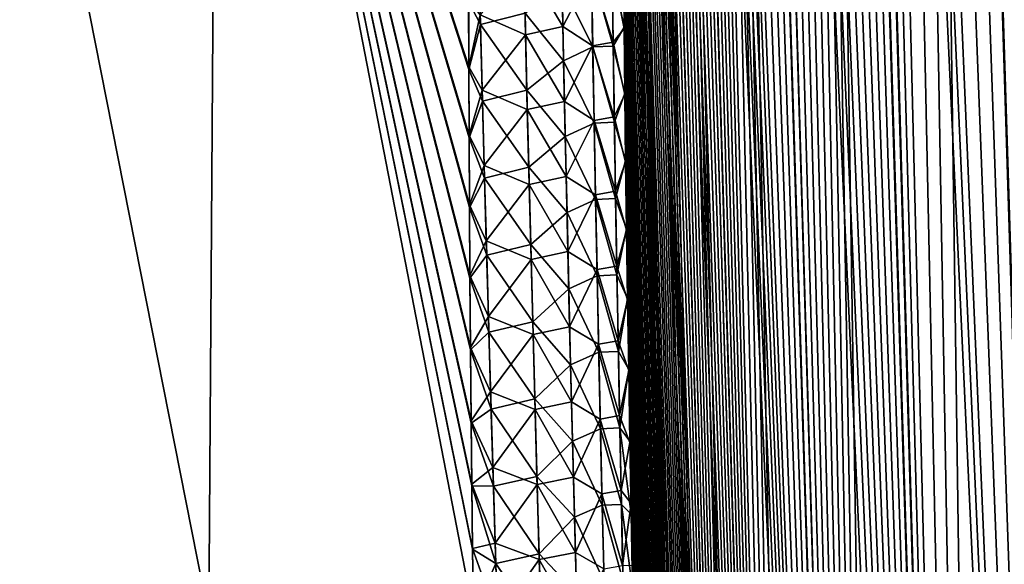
# Model space of a CAD drawing. Header units: metres. Extents: x -109 to 109, y -505 to 40.
# Tile 272 of 331: x 88 to 93.09, y -86.46 to -83.64. Entities that reach past the tile are written whole.
import ezdxf

# ---------------------------------------------------------------- set-up
doc = ezdxf.new("R2010")
doc.units = ezdxf.units.M
doc.layers.add('solid_K244224000C74', color=7, linetype='CONTINUOUS')

msp = doc.modelspace()

# ---------------------------------------------------------------- linework, layer by layer
at = {"layer": 'solid_K244224000C74'}
for points in [[(93.687553, -102.819359, -10.722473), (92.727654, -68.240898, -9.957873), (92.850319, -68.195557, -9.731326)], [(94.380264, -102.819321, 9.522743), (92.856941, -68.193947, 9.719368), (92.734947, -68.23732, 9.944122)], [(93.687553, -102.819359, -10.722473), (92.850319, -68.195557, -9.731326), (92.975037, -68.180695, -9.510736)], [(94.380264, -102.819321, 9.522743), (92.981041, -68.180748, 9.500344), (92.856941, -68.193947, 9.719368)], [(93.687553, -102.819359, -10.722473), (92.975037, -68.180695, -9.510736), (93.103722, -68.195732, -9.292484)], [(94.380264, -102.819321, 9.522743), (93.109276, -68.197083, 9.283277), (92.981041, -68.180748, 9.500344)], [(93.687553, -102.819359, -10.722473), (92.605217, -68.319817, -10.194491), (92.727654, -68.240898, -9.957873)], [(93.687683, -102.819366, 10.722225), (92.734947, -68.23732, 9.944122), (92.613121, -68.31356, 10.178873)], [(93.687683, -102.819366, 10.722225), (94.380264, -102.819321, 9.522743), (92.734947, -68.23732, 9.944122)], [(93.085175, -102.718887, -11.972528), (92.482307, -68.437492, -10.443848), (92.605217, -68.319817, -10.194491)], [(93.687683, -102.819366, 10.722225), (92.613121, -68.31356, 10.178873), (92.49041, -68.428444, 10.427011)], [(93.687553, -102.819359, -10.722473), (93.085175, -102.718887, -11.972528), (92.605217, -68.319817, -10.194491)], [(93.085175, -102.718887, -11.972528), (92.359482, -68.598389, -10.706372), (92.482307, -68.437492, -10.443848)], [(93.687683, -102.819366, 10.722225), (92.49041, -68.428444, 10.427011), (92.367126, -68.587082, 10.689607)], [(93.085175, -102.718887, -11.972528), (92.237717, -68.80648, -10.981615), (92.359482, -68.598389, -10.706372)], [(93.687683, -102.819366, 10.722225), (92.367126, -68.587082, 10.689607), (92.244301, -68.793823, 10.966308)], [(93.085175, -102.718887, -11.972528), (92.177711, -68.929382, -11.123451), (92.237717, -68.80648, -10.981615)], [(93.687683, -102.819366, 10.722225), (92.244301, -68.793823, 10.966308), (92.183815, -68.916214, 11.108828)], [(93.687683, -102.819366, 10.722225), (92.183815, -68.916214, 11.108828), (92.124107, -69.051445, 11.253963)], [(93.085175, -102.718887, -11.972528), (92.118477, -69.065025, -11.267893), (92.177711, -68.929382, -11.123451)], [(93.085175, -102.718887, -11.972528), (92.060333, -69.214005, -11.414376), (92.118477, -69.065025, -11.267893)], [(93.085228, -102.718903, 11.972405), (92.124107, -69.051445, 11.253963), (92.065521, -69.200081, 11.401098)], [(93.085228, -102.718903, 11.972405), (93.687683, -102.819366, 10.722225), (92.124107, -69.051445, 11.253963)], [(92.575287, -102.516273, -13.271167), (92.003227, -69.376099, -11.563077), (92.060333, -69.214005, -11.414376)], [(93.085228, -102.718903, 11.972405), (92.065521, -69.200081, 11.401098), (92.008018, -69.361885, 11.550406)], [(93.085175, -102.718887, -11.972528), (92.575287, -102.516273, -13.271167), (92.060333, -69.214005, -11.414376)], [(92.575287, -102.516273, -13.271167), (91.947357, -69.551849, -11.71372), (92.003227, -69.376099, -11.563077)], [(93.085228, -102.718903, 11.972405), (92.008018, -69.361885, 11.550406), (91.951752, -69.537445, 11.701672)], [(92.575287, -102.516273, -13.271167), (91.892822, -69.741516, -11.866115), (91.947357, -69.551849, -11.71372)], [(93.085228, -102.718903, 11.972405), (91.951752, -69.537445, 11.701672), (91.89682, -69.727036, 11.854755)], [(93.085228, -102.718903, 11.972405), (91.89682, -69.727036, 11.854755), (91.843239, -69.930588, 12.009709)], [(92.575287, -102.516273, -13.271167), (91.839638, -69.945023, -12.020344), (91.892822, -69.741516, -11.866115)], [(93.085228, -102.718903, 11.972405), (91.843239, -69.930588, 12.009709), (91.791153, -70.148834, 12.166296)], [(92.575287, -102.516273, -13.271167), (91.787926, -70.163132, -12.176224), (91.839638, -69.945023, -12.020344)], [(92.575287, -102.516273, -13.271167), (91.737694, -70.39566, -12.333764), (91.787926, -70.163132, -12.176224)], [(93.085228, -102.718903, 11.972405), (91.791153, -70.148834, 12.166296), (91.740585, -70.381607, 12.324515)], [(92.575287, -102.516273, -13.271167), (91.689018, -70.643066, -12.49292), (91.737694, -70.39566, -12.333764)], [(93.085228, -102.718903, 11.972405), (91.740585, -70.381607, 12.324515), (91.691589, -70.629356, 12.484334)], [(92.575287, -102.516273, -13.271167), (91.641975, -70.906036, -12.653593), (91.689018, -70.643066, -12.49292)], [(93.085228, -102.718903, 11.972405), (91.691589, -70.629356, 12.484334), (91.644249, -70.892731, 12.645655)], [(92.575287, -102.516273, -13.271167), (91.596565, -71.184235, -12.81581), (91.641975, -70.906036, -12.653593)], [(92.575294, -102.516273, 13.271149), (91.644249, -70.892731, 12.645655), (91.598572, -71.171425, 12.808501)], [(92.575294, -102.516273, 13.271149), (93.085228, -102.718903, 11.972405), (91.644249, -70.892731, 12.645655)], [(92.161346, -102.208305, -14.616208), (91.552879, -71.478668, -12.979512), (91.596565, -71.184235, -12.81581)], [(92.575294, -102.516273, 13.271149), (91.598572, -71.171425, 12.808501), (91.554619, -71.466408, 12.972818)], [(92.575287, -102.516273, -13.271167), (92.161346, -102.208305, -14.616208), (91.596565, -71.184235, -12.81581)], [(92.575294, -102.516273, 13.271149), (91.554619, -71.466408, 12.972818), (91.512451, -71.777885, 13.138582)], [(92.161346, -102.208305, -14.616208), (91.510941, -71.789551, -13.144675), (91.552879, -71.478668, -12.979512)], [(92.161346, -102.208305, -14.616208), (91.470779, -72.116959, -13.311293), (91.510941, -71.789551, -13.144675)], [(92.575294, -102.516273, 13.271149), (91.512451, -71.777885, 13.138582), (91.472076, -72.105949, 13.305785)], [(92.161346, -102.208305, -14.616208), (91.432487, -72.462158, -13.479303), (91.470779, -72.116959, -13.311293)], [(92.575294, -102.516273, 13.271149), (91.472076, -72.105949, 13.305785), (91.433578, -72.451843, 13.474362)], [(92.161346, -102.208305, -14.616208), (91.40799, -72.701927, -13.592093), (91.432487, -72.462158, -13.479303)], [(92.575294, -102.516273, 13.271149), (91.433578, -72.451843, 13.474362), (91.408966, -72.692101, 13.587521)], [(92.161346, -102.208305, -14.616208), (91.384338, -72.9496, -13.705495), (91.40799, -72.701927, -13.592093)], [(92.575294, -102.516273, 13.271149), (91.408966, -72.692101, 13.587521), (91.385201, -72.940277, 13.701282)], [(92.575294, -102.516273, 13.271149), (91.385201, -72.940277, 13.701282), (91.362312, -73.196869, 13.815616)], [(92.161346, -102.208305, -14.616208), (91.361557, -73.205666, -13.81948), (91.384338, -72.9496, -13.705495)], [(92.575294, -102.516273, 13.271149), (91.362312, -73.196869, 13.815616), (91.34034, -73.462181, 13.930505)], [(92.161346, -102.208305, -14.616208), (91.339684, -73.470436, -13.934031), (91.361557, -73.205666, -13.81948)], [(92.161346, -102.208305, -14.616208), (91.318672, -73.743416, -14.049176), (91.339684, -73.470436, -13.934031)], [(92.575294, -102.516273, 13.271149), (91.34034, -73.462181, 13.930505), (91.319244, -73.73571, 14.045978)], [(92.161346, -102.208305, -14.616208), (91.298576, -74.024963, -14.164884), (91.318672, -73.743416, -14.049176)], [(92.161339, -102.208298, 14.616241), (91.319244, -73.73571, 14.045978), (91.299057, -74.01783, 14.162003)], [(92.161339, -102.208298, 14.616241), (92.575294, -102.516273, 13.271149), (91.319244, -73.73571, 14.045978)], [(91.991692, -102.013245, -15.30547), (91.279404, -74.315659, -14.281111), (91.298576, -74.024963, -14.164884)], [(92.161339, -102.208298, 14.616241), (91.299057, -74.01783, 14.162003), (91.279823, -74.309105, 14.278535)], [(92.161346, -102.208305, -14.616208), (91.991692, -102.013245, -15.30547), (91.298576, -74.024963, -14.164884)], [(91.991692, -102.013245, -15.30547), (91.2612, -74.615837, -14.397833), (91.279404, -74.315659, -14.281111)], [(92.161339, -102.208298, 14.616241), (91.279823, -74.309105, 14.278535), (91.261543, -74.609863, 14.395551)], [(91.991692, -102.013245, -15.30547), (91.243927, -74.924911, -14.515097), (91.2612, -74.615837, -14.397833)], [(92.161339, -102.208298, 14.616241), (91.261543, -74.609863, 14.395551), (91.244209, -74.919533, 14.513095)], [(91.991692, -102.013245, -15.30547), (91.227608, -75.243347, -14.632849), (91.243927, -74.924911, -14.515097)], [(92.161339, -102.208298, 14.616241), (91.244209, -74.919533, 14.513095), (91.227844, -75.238571, 14.631117)], [(92.161339, -102.208298, 14.616241), (91.227844, -75.238571, 14.631117), (91.212486, -75.567635, 14.749548)], [(91.991692, -102.013245, -15.30547), (91.212296, -75.5718, -14.751021), (91.227608, -75.243347, -14.632849)], [(91.991692, -102.013245, -15.30547), (91.198013, -75.910622, -14.869582), (91.212296, -75.5718, -14.751021)], [(91.991684, -102.013237, 15.305506), (91.212486, -75.567635, 14.749548), (91.198158, -75.907059, 14.868356)], [(91.991684, -102.013237, 15.305506), (92.161339, -102.208298, 14.616241), (91.212486, -75.567635, 14.749548)], [(91.847855, -101.790222, -16.005117), (91.184715, -76.259148, -14.9886), (91.198013, -75.910622, -14.869582)], [(91.991684, -102.013237, 15.305506), (91.198158, -75.907059, 14.868356), (91.184822, -76.256195, 14.98761)], [(91.991692, -102.013245, -15.30547), (91.847855, -101.790222, -16.005117), (91.198013, -75.910622, -14.869582)], [(91.847855, -101.790222, -16.005117), (91.17244, -76.61795, -15.107995), (91.184715, -76.259148, -14.9886)], [(91.991684, -102.013237, 15.305506), (91.184822, -76.256195, 14.98761), (91.172516, -76.615616, 15.107229)], [(91.991684, -102.013237, 15.305506), (91.172516, -76.615616, 15.107229), (91.161293, -76.986061, 15.227113)], [(91.847855, -101.790222, -16.005117), (91.16124, -76.987785, -15.227665), (91.17244, -76.61795, -15.107995)], [(91.847855, -101.790222, -16.005117), (91.153564, -77.272713, -15.317557), (91.16124, -76.987785, -15.227665)], [(91.991684, -102.013237, 15.305506), (91.161293, -76.986061, 15.227113), (91.153595, -77.271439, 15.317158)], [(91.847855, -101.790222, -16.005117), (91.146469, -77.56356, -15.407648), (91.153564, -77.272713, -15.317557)], [(91.991684, -102.013237, 15.305506), (91.153595, -77.271439, 15.317158), (91.146492, -77.562737, 15.407394)], [(91.847855, -101.790222, -16.005117), (91.139977, -77.86055, -15.497899), (91.146469, -77.56356, -15.407648)], [(91.991684, -102.013237, 15.305506), (91.146492, -77.562737, 15.407394), (91.139984, -77.860176, 15.497785)], [(91.991684, -102.013237, 15.305506), (91.139984, -77.860176, 15.497785), (91.134102, -78.164101, 15.588267)], [(91.847855, -101.790222, -16.005117), (91.134102, -78.164032, -15.588249), (91.139977, -77.86055, -15.497899)], [(91.847847, -101.790215, 16.005148), (91.134102, -78.164101, 15.588267), (91.12886, -78.474892, 15.67878)], [(91.847855, -101.790222, -16.005117), (91.128868, -78.474373, -15.678636), (91.134102, -78.164032, -15.588249)], [(91.847847, -101.790215, 16.005148), (91.991684, -102.013237, 15.305506), (91.134102, -78.164101, 15.588267)], [(91.847847, -101.790215, 16.005148), (91.12886, -78.474892, 15.67878), (91.124283, -78.792862, 15.769264)], [(91.730461, -101.537865, -16.715139), (91.12429, -78.791916, -15.769001), (91.128868, -78.474373, -15.678636)], [(91.847855, -101.790222, -16.005117), (91.730461, -101.537865, -16.715139), (91.128868, -78.474373, -15.678636)], [(91.847847, -101.790215, 16.005148), (91.124283, -78.792862, 15.769264), (91.120331, -79.117493, 15.859822)], [(91.730461, -101.537865, -16.715139), (91.120346, -79.116112, -15.859447), (91.12429, -78.791916, -15.769001)], [(91.847847, -101.790215, 16.005148), (91.120331, -79.117493, 15.859822), (91.117004, -79.448753, 15.950448)], [(91.730461, -101.537865, -16.715139), (91.11702, -79.44696, -15.949965), (91.120346, -79.116112, -15.859447)], [(91.847847, -101.790215, 16.005148), (91.117004, -79.448753, 15.950448), (91.114326, -79.787079, 16.041052)], [(91.730461, -101.537865, -16.715139), (91.114342, -79.784859, -16.040472), (91.11702, -79.44696, -15.949965)], [(91.847847, -101.790215, 16.005148), (91.114326, -79.787079, 16.041052), (91.11232, -80.132874, 16.13155)], [(91.730461, -101.537865, -16.715139), (91.112335, -80.130249, -16.130877), (91.114342, -79.784859, -16.040472)], [(88.975952, -86.734787, -19.950666), (87.53981, -86.734787, -20.779823), (87.621574, -79.883408, -19.263136)], [(87.53981, -86.734787, 20.779823), (88.975952, -86.734787, 19.950665), (87.62159, -79.883408, 19.263128)], [(88.975952, -86.734787, -19.950666), (87.621574, -79.883408, -19.263136), (89.022659, -79.883408, -18.383165)], [(88.975952, -86.734787, 19.950665), (89.022682, -79.883408, 18.383152), (87.62159, -79.883408, 19.263128)], [(90.345627, -86.715965, -19.021988), (88.975952, -86.734787, -19.950666), (89.022659, -79.883408, -18.383165)], [(88.975952, -86.734787, 19.950665), (90.345627, -86.71595, 19.021988), (89.022682, -79.883408, 18.383152)], [(90.34153, -86.383018, -18.958769), (90.345627, -86.715965, -19.021988), (89.022659, -79.883408, -18.383165)], [(90.337738, -86.054306, -18.894989), (90.34153, -86.383018, -18.958769), (89.022659, -79.883408, -18.383165)], [(90.334221, -85.729652, -18.830667), (90.337738, -86.054306, -18.894989), (89.022659, -79.883408, -18.383165)], [(90.330597, -85.350586, -18.753742), (90.334221, -85.729652, -18.830667), (89.022659, -79.883408, -18.383165)], [(90.327621, -84.978119, -18.676176), (90.330597, -85.350586, -18.753742), (89.022659, -79.883408, -18.383165)], [(90.325249, -84.611984, -18.598007), (90.327621, -84.978119, -18.676176), (89.022659, -79.883408, -18.383165)], [(90.323448, -84.251907, -18.519266), (90.325249, -84.611984, -18.598007), (89.022659, -79.883408, -18.383165)], [(90.322159, -83.897606, -18.439985), (90.323448, -84.251907, -18.519266), (89.022659, -79.883408, -18.383165)], [(90.32135, -83.548805, -18.360186), (90.322159, -83.897606, -18.439985), (89.022659, -79.883408, -18.383165)], [(90.322113, -83.883469, 18.436789), (90.321327, -83.534332, 18.356838), (89.022682, -79.883408, 18.383152)], [(90.32338, -84.238121, 18.51622), (90.322113, -83.883469, 18.436789), (89.022682, -79.883408, 18.383152)], [(90.325172, -84.598557, 18.595108), (90.32338, -84.238121, 18.51622), (89.022682, -79.883408, 18.383152)], [(90.327522, -84.96505, 18.673422), (90.325172, -84.598557, 18.595108), (89.022682, -79.883408, 18.383152)], [(90.330482, -85.337875, 18.751129), (90.327522, -84.96505, 18.673422), (89.022682, -79.883408, 18.383152)], [(90.334091, -85.717308, 18.828192), (90.330482, -85.337875, 18.751129), (89.022682, -79.883408, 18.383152)], [(90.337639, -86.045967, 18.893354), (90.334091, -85.717308, 18.828192), (89.022682, -79.883408, 18.383152)], [(90.341476, -86.378799, 18.95796), (90.337639, -86.045967, 18.893354), (89.022682, -79.883408, 18.383152)], [(90.345627, -86.71595, 19.021988), (90.341476, -86.378799, 18.95796), (89.022682, -79.883408, 18.383152)], [(91.847847, -101.790215, 16.005148), (91.11232, -80.132874, 16.13155), (91.111008, -80.486557, 16.221849)], [(91.730461, -101.537865, -16.715139), (91.111015, -80.483543, -16.221092), (91.112335, -80.130249, -16.130877)], [(91.847847, -101.790215, 16.005148), (91.111008, -80.486557, 16.221849), (91.110367, -80.84787, 16.312019)], [(91.730461, -101.537865, -16.715139), (91.110374, -80.844475, -16.311184), (91.111015, -80.483543, -16.221092)], [(91.730461, -101.537865, -16.715139), (91.110367, -81.212616, -16.401237), (91.110374, -80.844475, -16.311184)], [(91.730453, -101.537849, 16.71517), (91.110367, -80.84787, 16.312019), (91.110374, -81.216393, 16.402145)], [(91.730453, -101.537849, 16.71517), (91.847847, -101.790215, 16.005148), (91.110367, -80.84787, 16.312019)], [(91.640373, -101.255722, -17.434717), (91.111031, -81.588463, -16.491133), (91.110367, -81.212616, -16.401237)], [(91.730461, -101.537865, -16.715139), (91.640373, -101.255722, -17.434717), (91.110367, -81.212616, -16.401237)], [(91.730453, -101.537849, 16.71517), (91.110374, -81.216393, 16.402145), (91.111046, -81.592598, 16.492104)], [(91.640373, -101.255722, -17.434717), (91.112389, -81.972496, -16.580748), (91.111031, -81.588463, -16.491133)], [(91.730453, -101.537849, 16.71517), (91.111046, -81.592598, 16.492104), (91.112411, -81.976982, 16.581776)], [(91.640373, -101.255722, -17.434717), (91.114471, -82.365196, -16.66996), (91.112389, -81.972496, -16.580748)], [(91.730453, -101.537849, 16.71517), (91.112411, -81.976982, 16.581776), (91.114494, -82.370018, 16.67104)], [(91.640373, -101.255722, -17.434717), (91.116646, -82.685738, -16.741011), (91.114471, -82.365196, -16.66996)], [(91.730453, -101.537849, 16.71517), (91.114494, -82.370018, 16.67104), (91.116684, -82.690811, 16.742126)], [(91.640373, -101.255722, -17.434717), (91.119247, -83.011337, -16.811941), (91.116646, -82.685738, -16.741011)], [(91.730453, -101.537849, 16.71517), (91.116684, -82.690811, 16.742126), (91.119293, -83.016655, 16.813086)], [(91.640373, -101.255722, -17.434717), (91.122269, -83.342171, -16.882694), (91.119247, -83.011337, -16.811941)], [(91.730453, -101.537849, 16.71517), (91.119293, -83.016655, 16.813086), (91.122322, -83.347733, 16.883865)], [(90.372871, -83.265968, -18.253672), (90.382782, -83.66375, -18.338764), (90.32135, -83.548805, -18.360186)], [(90.61335, -83.604797, -18.104403), (90.382782, -83.66375, -18.338764), (90.372871, -83.265968, -18.253672)], [(90.809166, -83.675316, 17.862894), (90.801407, -83.28743, 17.781248), (90.606842, -83.330948, 18.046684)], [(90.956612, -83.389816, 17.518248), (90.801407, -83.28743, 17.781248), (90.809166, -83.675316, 17.862894)], [(90.615654, -83.718063, 18.128483), (90.606842, -83.330948, 18.046684), (90.381401, -83.614967, 18.32856)], [(90.809166, -83.675316, 17.862894), (90.606842, -83.330948, 18.046684), (90.615654, -83.718063, 18.128483)], [(91.064064, -83.381294, -17.209517), (91.122269, -83.342171, -16.882694), (91.12574, -83.678543, -16.953184)], [(91.640373, -101.255722, -17.434717), (91.12574, -83.678543, -16.953184), (91.122269, -83.342171, -16.882694)], [(90.805099, -83.458649, -17.817045), (90.956802, -83.385315, -17.516705), (90.963638, -83.779877, -17.59886)], [(90.963287, -83.775307, 17.598528), (90.956612, -83.389816, 17.518248), (90.809166, -83.675316, 17.862894)], [(91.069145, -83.755867, 17.288113), (91.063744, -83.370102, 17.207808), (90.956612, -83.389816, 17.518248)], [(91.069145, -83.755867, 17.288113), (90.956612, -83.389816, 17.518248), (90.963287, -83.775307, 17.598528)], [(91.064064, -83.381294, -17.209517), (91.069611, -83.775795, -17.291546), (90.956802, -83.385315, -17.516705)], [(91.069611, -83.775795, -17.291546), (90.963638, -83.779877, -17.59886), (90.956802, -83.385315, -17.516705)], [(91.063744, -83.370102, 17.207808), (91.125801, -83.684326, 16.954378), (91.122322, -83.347733, 16.883865)], [(91.069145, -83.755867, 17.288113), (91.125801, -83.684326, 16.954378), (91.063744, -83.370102, 17.207808)], [(91.064064, -83.381294, -17.209517), (91.12574, -83.678543, -16.953184), (91.069611, -83.775795, -17.291546)], [(91.730453, -101.537849, 16.71517), (91.122322, -83.347733, 16.883865), (91.125801, -83.684326, 16.954378)], [(90.805099, -83.458649, -17.817045), (90.813156, -83.851738, -17.898867), (90.61335, -83.604797, -18.104403)], [(90.805099, -83.458649, -17.817045), (90.963638, -83.779877, -17.59886), (90.813156, -83.851738, -17.898867)], [(90.381401, -83.614967, 18.32856), (90.321327, -83.534332, 18.356838), (90.322113, -83.883469, 18.436789)], [(90.382782, -83.66375, -18.338764), (90.322159, -83.897606, -18.439985), (90.32135, -83.548805, -18.360186)], [(90.391418, -84.004906, 18.410191), (90.381401, -83.614967, 18.32856), (90.322113, -83.883469, 18.436789)], [(90.615654, -83.718063, 18.128483), (90.381401, -83.614967, 18.32856), (90.391418, -84.004906, 18.410191)], [(90.61335, -83.604797, -18.104403), (90.622734, -84.004074, -18.187279), (90.382782, -83.66375, -18.338764)], [(90.813156, -83.851738, -17.898867), (90.622734, -84.004074, -18.187279), (90.61335, -83.604797, -18.104403)], [(90.382782, -83.66375, -18.338764), (90.393074, -84.061852, -18.421814), (90.322159, -83.897606, -18.439985)], [(90.622734, -84.004074, -18.187279), (90.393074, -84.061852, -18.421814), (90.382782, -83.66375, -18.338764)], [(90.817345, -84.063553, 17.942631), (90.809166, -83.675316, 17.862894), (90.615654, -83.718063, 18.128483)], [(90.963287, -83.775307, 17.598528), (90.809166, -83.675316, 17.862894), (90.817345, -84.063553, 17.942631)], [(91.069145, -83.755867, 17.288113), (91.129738, -84.026726, 17.024536), (91.125801, -83.684326, 16.954378)], [(91.069611, -83.775795, -17.291546), (91.12574, -83.678543, -16.953184), (91.129662, -84.020729, -17.023327)], [(91.640373, -101.255722, -17.434717), (91.129662, -84.020729, -17.023327), (91.12574, -83.678543, -16.953184)], [(91.730453, -101.537849, 16.71517), (91.125801, -83.684326, 16.954378), (91.129738, -84.026726, 17.024536)], [(90.624855, -84.105507, 18.20837), (90.615654, -83.718063, 18.128483), (90.391418, -84.004906, 18.410191)], [(90.817345, -84.063553, 17.942631), (90.615654, -83.718063, 18.128483), (90.624855, -84.105507, 18.20837)], [(90.813156, -83.851738, -17.898867), (90.963638, -83.779877, -17.59886), (90.970917, -84.174835, -17.679071)], [(90.97039, -84.161179, 17.67695), (90.963287, -83.775307, 17.598528), (90.817345, -84.063553, 17.942631)], [(91.075005, -84.142052, 17.366564), (91.069145, -83.755867, 17.288113), (90.963287, -83.775307, 17.598528)], [(91.075005, -84.142052, 17.366564), (90.963287, -83.775307, 17.598528), (90.97039, -84.161179, 17.67695)], [(91.069611, -83.775795, -17.291546), (91.07563, -84.170723, -17.371637), (90.963638, -83.779877, -17.59886)], [(91.07563, -84.170723, -17.371637), (90.970917, -84.174835, -17.679071), (90.963638, -83.779877, -17.59886)], [(91.075005, -84.142052, 17.366564), (91.129738, -84.026726, 17.024536), (91.069145, -83.755867, 17.288113)], [(91.069611, -83.775795, -17.291546), (91.129662, -84.020729, -17.023327), (91.07563, -84.170723, -17.371637)], [(90.813156, -83.851738, -17.898867), (90.821617, -84.245186, -17.978752), (90.622734, -84.004074, -18.187279)], [(90.813156, -83.851738, -17.898867), (90.970917, -84.174835, -17.679071), (90.821617, -84.245186, -17.978752)], [(90.391418, -84.004906, 18.410191), (90.322113, -83.883469, 18.436789), (90.32338, -84.238121, 18.51622)], [(90.393074, -84.061852, -18.421814), (90.323448, -84.251907, -18.519266), (90.322159, -83.897606, -18.439985)], [(90.401779, -84.395142, 18.489887), (90.391418, -84.004906, 18.410191), (90.32338, -84.238121, 18.51622)], [(90.624855, -84.105507, 18.20837), (90.391418, -84.004906, 18.410191), (90.401779, -84.395142, 18.489887)], [(90.622734, -84.004074, -18.187279), (90.6325, -84.403687, -18.268148), (90.393074, -84.061852, -18.421814)], [(90.821617, -84.245186, -17.978752), (90.6325, -84.403687, -18.268148), (90.622734, -84.004074, -18.187279)], [(91.075005, -84.142052, 17.366564), (91.134132, -84.375229, 17.094257), (91.129738, -84.026726, 17.024536)], [(91.07563, -84.170723, -17.371637), (91.129662, -84.020729, -17.023327), (91.134056, -84.369026, -17.093033)], [(91.640373, -101.255722, -17.434717), (91.134056, -84.369026, -17.093033), (91.129662, -84.020729, -17.023327)], [(91.730453, -101.537849, 16.71517), (91.129738, -84.026726, 17.024536), (91.134132, -84.375229, 17.094257)], [(90.393074, -84.061852, -18.421814), (90.403717, -84.460274, -18.50285), (90.323448, -84.251907, -18.519266)], [(90.6325, -84.403687, -18.268148), (90.403717, -84.460274, -18.50285), (90.393074, -84.061852, -18.421814)], [(90.634399, -84.493271, 18.286377), (90.624855, -84.105507, 18.20837), (90.401779, -84.395142, 18.489887)], [(90.825897, -84.452141, 18.020496), (90.817345, -84.063553, 17.942631), (90.624855, -84.105507, 18.20837)], [(90.825897, -84.452141, 18.020496), (90.624855, -84.105507, 18.20837), (90.634399, -84.493271, 18.286377)], [(90.97039, -84.161179, 17.67695), (90.817345, -84.063553, 17.942631), (90.825897, -84.452141, 18.020496)], [(91.081306, -84.528625, 17.44319), (91.075005, -84.142052, 17.366564), (90.97039, -84.161179, 17.67695)], [(91.081306, -84.528625, 17.44319), (91.134132, -84.375229, 17.094257), (91.075005, -84.142052, 17.366564)], [(90.821617, -84.245186, -17.978752), (90.970917, -84.174835, -17.679071), (90.978622, -84.570168, -17.757368)], [(90.977898, -84.547401, 17.753544), (90.97039, -84.161179, 17.67695), (90.825897, -84.452141, 18.020496)], [(91.081306, -84.528625, 17.44319), (90.97039, -84.161179, 17.67695), (90.977898, -84.547401, 17.753544)], [(91.07563, -84.170723, -17.371637), (91.082108, -84.566055, -17.449825), (90.970917, -84.174835, -17.679071)], [(91.082108, -84.566055, -17.449825), (90.978622, -84.570168, -17.757368), (90.970917, -84.174835, -17.679071)], [(91.07563, -84.170723, -17.371637), (91.134056, -84.369026, -17.093033), (91.082108, -84.566055, -17.449825)], [(90.401779, -84.395142, 18.489887), (90.32338, -84.238121, 18.51622), (90.325172, -84.598557, 18.595108)], [(90.403717, -84.460274, -18.50285), (90.325249, -84.611984, -18.598007), (90.323448, -84.251907, -18.519266)], [(90.821617, -84.245186, -17.978752), (90.830467, -84.638977, -18.056726), (90.6325, -84.403687, -18.268148)], [(90.821617, -84.245186, -17.978752), (90.978622, -84.570168, -17.757368), (90.830467, -84.638977, -18.056726)], [(90.41246, -84.785675, 18.56768), (90.401779, -84.395142, 18.489887), (90.325172, -84.598557, 18.595108)], [(90.634399, -84.493271, 18.286377), (90.401779, -84.395142, 18.489887), (90.41246, -84.785675, 18.56768)], [(90.6325, -84.403687, -18.268148), (90.642624, -84.803627, -18.34704), (90.403717, -84.460274, -18.50285)], [(90.830467, -84.638977, -18.056726), (90.642624, -84.803627, -18.34704), (90.6325, -84.403687, -18.268148)], [(91.081306, -84.528625, 17.44319), (91.139015, -84.730118, 17.163454), (91.134132, -84.375229, 17.094257)], [(91.082108, -84.566055, -17.449825), (91.134056, -84.369026, -17.093033), (91.138924, -84.723732, -17.162222)], [(91.640373, -101.255722, -17.434717), (91.138924, -84.723732, -17.162222), (91.134056, -84.369026, -17.093033)], [(91.640366, -101.255707, 17.434746), (91.134132, -84.375229, 17.094257), (91.139015, -84.730118, 17.163454)], [(91.640366, -101.255707, 17.434746), (91.730453, -101.537849, 16.71517), (91.134132, -84.375229, 17.094257)], [(90.403717, -84.460274, -18.50285), (90.414696, -84.858986, -18.581903), (90.325249, -84.611984, -18.598007)], [(90.642624, -84.803627, -18.34704), (90.414696, -84.858986, -18.581903), (90.403717, -84.460274, -18.50285)], [(90.834808, -84.841057, 18.096516), (90.825897, -84.452141, 18.020496), (90.634399, -84.493271, 18.286377)], [(90.977898, -84.547401, 17.753544), (90.825897, -84.452141, 18.020496), (90.834808, -84.841057, 18.096516)], [(90.644279, -84.881332, 18.362532), (90.634399, -84.493271, 18.286377), (90.41246, -84.785675, 18.56768)], [(90.834808, -84.841057, 18.096516), (90.634399, -84.493271, 18.286377), (90.644279, -84.881332, 18.362532)], [(90.985779, -84.933983, 17.828333), (90.977898, -84.547401, 17.753544), (90.834808, -84.841057, 18.096516)], [(91.088013, -84.915573, 17.518019), (91.081306, -84.528625, 17.44319), (90.977898, -84.547401, 17.753544)], [(91.088013, -84.915573, 17.518019), (90.977898, -84.547401, 17.753544), (90.985779, -84.933983, 17.828333)], [(91.082108, -84.566055, -17.449825), (91.08902, -84.961792, -17.526131), (90.978622, -84.570168, -17.757368)], [(91.088013, -84.915573, 17.518019), (91.139015, -84.730118, 17.163454), (91.081306, -84.528625, 17.44319)], [(91.082108, -84.566055, -17.449825), (91.138924, -84.723732, -17.162222), (91.08902, -84.961792, -17.526131)], [(90.41246, -84.785675, 18.56768), (90.325172, -84.598557, 18.595108), (90.327522, -84.96505, 18.673422)], [(90.414696, -84.858986, -18.581903), (90.327621, -84.978119, -18.676176), (90.325249, -84.611984, -18.598007)], [(90.830467, -84.638977, -18.056726), (90.978622, -84.570168, -17.757368), (90.986717, -84.965866, -17.833773)], [(91.08902, -84.961792, -17.526131), (90.986717, -84.965866, -17.833773), (90.978622, -84.570168, -17.757368)], [(90.830467, -84.638977, -18.056726), (90.839676, -85.033104, -18.132816), (90.642624, -84.803627, -18.34704)], [(90.830467, -84.638977, -18.056726), (90.986717, -84.965866, -17.833773), (90.839676, -85.033104, -18.132816)], [(91.088013, -84.915573, 17.518019), (91.144348, -85.091026, 17.232246), (91.139015, -84.730118, 17.163454)], [(91.08902, -84.961792, -17.526131), (91.138924, -84.723732, -17.162222), (91.144249, -85.084473, -17.231009)], [(91.578362, -100.94191, -18.163813), (91.144249, -85.084473, -17.231009), (91.138924, -84.723732, -17.162222)], [(91.640373, -101.255722, -17.434717), (91.578362, -100.94191, -18.163813), (91.138924, -84.723732, -17.162222)], [(91.640366, -101.255707, 17.434746), (91.139015, -84.730118, 17.163454), (91.144348, -85.091026, 17.232246)], [(90.423439, -85.176483, 18.643593), (90.41246, -84.785675, 18.56768), (90.327522, -84.96505, 18.673422)], [(90.644279, -84.881332, 18.362532), (90.41246, -84.785675, 18.56768), (90.423439, -85.176483, 18.643593)], [(90.642624, -84.803627, -18.34704), (90.653084, -85.203888, -18.423985), (90.414696, -84.858986, -18.581903)], [(90.839676, -85.033104, -18.132816), (90.653084, -85.203888, -18.423985), (90.642624, -84.803627, -18.34704)], [(90.414696, -84.858986, -18.581903), (90.42598, -85.257996, -18.659002), (90.327621, -84.978119, -18.676176)], [(90.653084, -85.203888, -18.423985), (90.42598, -85.257996, -18.659002), (90.414696, -84.858986, -18.581903)], [(90.844063, -85.230286, 18.170715), (90.834808, -84.841057, 18.096516), (90.644279, -84.881332, 18.362532)], [(90.985779, -84.933983, 17.828333), (90.834808, -84.841057, 18.096516), (90.844063, -85.230286, 18.170715)], [(90.654472, -85.269691, 18.436859), (90.644279, -84.881332, 18.362532), (90.423439, -85.176483, 18.643593)], [(90.844063, -85.230286, 18.170715), (90.644279, -84.881332, 18.362532), (90.654472, -85.269691, 18.436859)], [(91.095116, -85.302887, 17.59107), (91.088013, -84.915573, 17.518019), (90.985779, -84.933983, 17.828333)], [(91.095116, -85.302887, 17.59107), (91.144348, -85.091026, 17.232246), (91.088013, -84.915573, 17.518019)], [(90.423439, -85.176483, 18.643593), (90.327522, -84.96505, 18.673422), (90.330482, -85.337875, 18.751129)], [(90.839676, -85.033104, -18.132816), (90.986717, -84.965866, -17.833773), (90.995186, -85.361923, -17.908316)], [(90.994019, -85.320892, 17.901344), (90.985779, -84.933983, 17.828333), (90.844063, -85.230286, 18.170715)], [(91.095116, -85.302887, 17.59107), (90.985779, -84.933983, 17.828333), (90.994019, -85.320892, 17.901344)], [(91.08902, -84.961792, -17.526131), (91.096329, -85.357903, -17.600582), (90.986717, -84.965866, -17.833773)], [(91.096329, -85.357903, -17.600582), (90.995186, -85.361923, -17.908316), (90.986717, -84.965866, -17.833773)], [(91.08902, -84.961792, -17.526131), (91.144249, -85.084473, -17.231009), (91.096329, -85.357903, -17.600582)], [(90.42598, -85.257996, -18.659002), (90.330597, -85.350586, -18.753742), (90.327621, -84.978119, -18.676176)], [(90.839676, -85.033104, -18.132816), (90.84922, -85.427559, -18.207048), (90.653084, -85.203888, -18.423985)], [(90.839676, -85.033104, -18.132816), (90.995186, -85.361923, -17.908316), (90.84922, -85.427559, -18.207048)], [(91.095116, -85.302887, 17.59107), (91.150101, -85.457573, 17.300753), (91.144348, -85.091026, 17.232246)], [(91.096329, -85.357903, -17.600582), (91.144249, -85.084473, -17.231009), (91.149986, -85.450851, -17.299515)], [(91.578362, -100.94191, -18.163813), (91.149986, -85.450851, -17.299515), (91.144249, -85.084473, -17.231009)], [(91.640366, -101.255707, 17.434746), (91.144348, -85.091026, 17.232246), (91.150101, -85.457573, 17.300753)], [(90.434692, -85.567566, 18.717653), (90.423439, -85.176483, 18.643593), (90.330482, -85.337875, 18.751129)], [(90.654472, -85.269691, 18.436859), (90.423439, -85.176483, 18.643593), (90.434692, -85.567566, 18.717653)], [(90.653084, -85.203888, -18.423985), (90.663849, -85.604446, -18.499008), (90.42598, -85.257996, -18.659002)], [(90.84922, -85.427559, -18.207048), (90.663849, -85.604446, -18.499008), (90.653084, -85.203888, -18.423985)], [(90.853638, -85.619827, 18.243116), (90.844063, -85.230286, 18.170715), (90.654472, -85.269691, 18.436859)], [(90.994019, -85.320892, 17.901344), (90.844063, -85.230286, 18.170715), (90.853638, -85.619827, 18.243116)], [(90.42598, -85.257996, -18.659002), (90.437553, -85.657295, -18.734177), (90.330597, -85.350586, -18.753742)], [(90.663849, -85.604446, -18.499008), (90.437553, -85.657295, -18.734177), (90.42598, -85.257996, -18.659002)], [(90.664955, -85.658333, 18.509384), (90.654472, -85.269691, 18.436859), (90.434692, -85.567566, 18.717653)], [(90.853638, -85.619827, 18.243116), (90.654472, -85.269691, 18.436859), (90.664955, -85.658333, 18.509384)], [(91.002594, -85.70813, 17.972597), (90.994019, -85.320892, 17.901344), (90.853638, -85.619827, 18.243116)], [(91.102592, -85.690559, 17.662371), (91.095116, -85.302887, 17.59107), (90.994019, -85.320892, 17.901344)], [(91.102592, -85.690559, 17.662371), (90.994019, -85.320892, 17.901344), (91.002594, -85.70813, 17.972597)], [(91.102592, -85.690559, 17.662371), (91.150101, -85.457573, 17.300753), (91.095116, -85.302887, 17.59107)], [(90.434692, -85.567566, 18.717653), (90.330482, -85.337875, 18.751129), (90.334091, -85.717308, 18.828192)], [(90.437553, -85.657295, -18.734177), (90.334221, -85.729652, -18.830667), (90.330597, -85.350586, -18.753742)], [(90.84922, -85.427559, -18.207048), (90.995186, -85.361923, -17.908316), (91.004013, -85.758308, -17.98102)], [(91.096329, -85.357903, -17.600582), (91.104034, -85.754379, -17.673203), (90.995186, -85.361923, -17.908316)], [(91.104034, -85.754379, -17.673203), (91.004013, -85.758308, -17.98102), (90.995186, -85.361923, -17.908316)], [(91.096329, -85.357903, -17.600582), (91.149986, -85.450851, -17.299515), (91.104034, -85.754379, -17.673203)], [(90.84922, -85.427559, -18.207048), (90.859085, -85.822319, -18.279449), (90.663849, -85.604446, -18.499008)], [(90.84922, -85.427559, -18.207048), (91.004013, -85.758308, -17.98102), (90.859085, -85.822319, -18.279449)], [(91.102592, -85.690559, 17.662371), (91.156288, -85.830086, 17.368856), (91.150101, -85.457573, 17.300753)], [(91.104034, -85.754379, -17.673203), (91.149986, -85.450851, -17.299515), (91.156174, -85.823227, -17.367622)], [(91.578362, -100.94191, -18.163813), (91.156174, -85.823227, -17.367622), (91.149986, -85.450851, -17.299515)], [(91.640366, -101.255707, 17.434746), (91.150101, -85.457573, 17.300753), (91.156288, -85.830086, 17.368856)], [(90.446213, -85.958916, 18.789886), (90.434692, -85.567566, 18.717653), (90.334091, -85.717308, 18.828192)], [(90.664955, -85.658333, 18.509384), (90.434692, -85.567566, 18.717653), (90.446213, -85.958916, 18.789886)], [(90.663849, -85.604446, -18.499008), (90.674911, -86.005302, -18.57214), (90.437553, -85.657295, -18.734177)], [(90.859085, -85.822319, -18.279449), (90.674911, -86.005302, -18.57214), (90.663849, -85.604446, -18.499008)], [(90.863503, -86.009674, 18.313745), (90.853638, -85.619827, 18.243116), (90.664955, -85.658333, 18.509384)], [(91.002594, -85.70813, 17.972597), (90.853638, -85.619827, 18.243116), (90.863503, -86.009674, 18.313745)], [(90.437553, -85.657295, -18.734177), (90.449394, -86.056862, -18.807453), (90.334221, -85.729652, -18.830667)], [(90.674911, -86.005302, -18.57214), (90.449394, -86.056862, -18.807453), (90.437553, -85.657295, -18.734177)], [(90.675705, -86.047256, 18.58013), (90.664955, -85.658333, 18.509384), (90.446213, -85.958916, 18.789886)], [(90.863503, -86.009674, 18.313745), (90.664955, -85.658333, 18.509384), (90.675705, -86.047256, 18.58013)], [(90.446213, -85.958916, 18.789886), (90.334091, -85.717308, 18.828192), (90.337639, -86.045967, 18.893354)], [(90.449394, -86.056862, -18.807453), (90.337738, -86.054306, -18.894989), (90.334221, -85.729652, -18.830667)], [(91.01149, -86.095688, 18.042116), (91.002594, -85.70813, 17.972597), (90.863503, -86.009674, 18.313745)], [(91.110413, -86.07856, 17.731937), (91.102592, -85.690559, 17.662371), (91.002594, -85.70813, 17.972597)], [(91.110413, -86.07856, 17.731937), (91.002594, -85.70813, 17.972597), (91.01149, -86.095688, 18.042116)], [(91.110413, -86.07856, 17.731937), (91.156288, -85.830086, 17.368856), (91.102592, -85.690559, 17.662371)], [(90.859085, -85.822319, -18.279449), (91.004013, -85.758308, -17.98102), (91.013161, -86.155029, -18.05191)], [(91.104034, -85.754379, -17.673203), (91.112091, -86.151207, -17.744019), (91.004013, -85.758308, -17.98102)], [(91.112091, -86.151207, -17.744019), (91.013161, -86.155029, -18.05191), (91.004013, -85.758308, -17.98102)], [(91.104034, -85.754379, -17.673203), (91.156174, -85.823227, -17.367622), (91.162804, -86.20192, -17.435213)], [(91.104034, -85.754379, -17.673203), (91.162804, -86.20192, -17.435213), (91.112091, -86.151207, -17.744019)], [(90.859085, -85.822319, -18.279449), (90.869232, -86.217377, -18.350046), (90.674911, -86.005302, -18.57214)], [(90.859085, -85.822319, -18.279449), (91.013161, -86.155029, -18.05191), (90.869232, -86.217377, -18.350046)], [(91.110413, -86.07856, 17.731937), (91.161797, -86.145325, 17.425217), (91.156288, -85.830086, 17.368856)], [(91.578362, -100.94191, -18.163813), (91.162804, -86.20192, -17.435213), (91.156174, -85.823227, -17.367622)], [(91.640366, -101.255707, 17.434746), (91.156288, -85.830086, 17.368856), (91.161797, -86.145325, 17.425217)], [(90.45797, -86.350525, 18.860319), (90.446213, -85.958916, 18.789886), (90.337639, -86.045967, 18.893354)], [(90.675705, -86.047256, 18.58013), (90.446213, -85.958916, 18.789886), (90.45797, -86.350525, 18.860319)], [(90.45797, -86.350525, 18.860319), (90.337639, -86.045967, 18.893354), (90.341476, -86.378799, 18.95796)], [(90.674911, -86.005302, -18.57214), (90.686241, -86.406441, -18.643408), (90.449394, -86.056862, -18.807453)], [(90.869232, -86.217377, -18.350046), (90.686241, -86.406441, -18.643408), (90.674911, -86.005302, -18.57214)], [(90.87365, -86.399796, 18.382626), (90.863503, -86.009674, 18.313745), (90.675705, -86.047256, 18.58013)], [(91.01149, -86.095688, 18.042116), (90.863503, -86.009674, 18.313745), (90.87365, -86.399796, 18.382626)], [(90.461464, -86.456688, -18.878862), (90.34153, -86.383018, -18.958769), (90.337738, -86.054306, -18.894989)], [(90.449394, -86.056862, -18.807453), (90.461464, -86.456688, -18.878862), (90.337738, -86.054306, -18.894989)], [(90.686241, -86.406441, -18.643408), (90.461464, -86.456688, -18.878862), (90.449394, -86.056862, -18.807453)], [(90.686699, -86.43644, 18.649122), (90.675705, -86.047256, 18.58013), (90.45797, -86.350525, 18.860319)], [(90.87365, -86.399796, 18.382626), (90.675705, -86.047256, 18.58013), (90.686699, -86.43644, 18.649122)], [(91.020676, -86.483543, 18.109926), (91.01149, -86.095688, 18.042116), (90.87365, -86.399796, 18.382626)], [(91.118561, -86.466896, 17.799797), (91.110413, -86.07856, 17.731937), (91.01149, -86.095688, 18.042116)], [(91.118561, -86.466896, 17.799797), (91.01149, -86.095688, 18.042116), (91.020676, -86.483543, 18.109926)], [(91.118561, -86.466896, 17.799797), (91.161797, -86.145325, 17.425217), (91.110413, -86.07856, 17.731937)], [(91.118561, -86.466896, 17.799797), (91.167618, -86.465149, 17.481148), (91.161797, -86.145325, 17.425217)], [(91.640366, -101.255707, 17.434746), (91.161797, -86.145325, 17.425217), (91.167618, -86.465149, 17.481148)], [(90.869232, -86.217377, -18.350046), (91.013161, -86.155029, -18.05191), (91.022621, -86.552055, -18.121017)], [(91.112091, -86.151207, -17.744019), (91.120491, -86.54837, -17.813053), (91.013161, -86.155029, -18.05191)], [(91.120491, -86.54837, -17.813053), (91.022621, -86.552055, -18.121017), (91.013161, -86.155029, -18.05191)], [(91.112091, -86.151207, -17.744019), (91.162804, -86.20192, -17.435213), (91.169907, -86.587288, -17.502171)], [(91.112091, -86.151207, -17.744019), (91.169907, -86.587288, -17.502171), (91.120491, -86.54837, -17.813053)], [(90.869232, -86.217377, -18.350046), (90.879662, -86.612724, -18.418863), (90.686241, -86.406441, -18.643408)], [(90.869232, -86.217377, -18.350046), (91.022621, -86.552055, -18.121017), (90.879662, -86.612724, -18.418863)], [(91.578362, -100.94191, -18.163813), (91.169907, -86.587288, -17.502171), (91.162804, -86.20192, -17.435213)], [(90.46994, -86.742378, 18.928976), (90.45797, -86.350525, 18.860319), (90.341476, -86.378799, 18.95796)], [(90.686699, -86.43644, 18.649122), (90.45797, -86.350525, 18.860319), (90.46994, -86.742378, 18.928976)], [(90.46994, -86.742378, 18.928976), (90.341476, -86.378799, 18.95796), (90.345627, -86.71595, 19.021988)], [(90.461464, -86.456688, -18.878862), (90.345627, -86.715965, -19.021988), (90.34153, -86.383018, -18.958769)], [(90.884048, -86.790199, 18.449781), (90.87365, -86.399796, 18.382626), (90.686699, -86.43644, 18.649122)], [(91.020676, -86.483543, 18.109926), (90.87365, -86.399796, 18.382626), (90.884048, -86.790199, 18.449781)], [(90.686241, -86.406441, -18.643408), (90.697807, -86.807854, -18.712839), (90.461464, -86.456688, -18.878862)], [(90.697929, -86.825882, 18.716387), (90.686699, -86.43644, 18.649122), (90.46994, -86.742378, 18.928976)], [(90.879662, -86.612724, -18.418863), (90.697807, -86.807854, -18.712839), (90.686241, -86.406441, -18.643408)], [(90.884048, -86.790199, 18.449781), (90.686699, -86.43644, 18.649122), (90.697929, -86.825882, 18.716387)], [(90.461464, -86.456688, -18.878862), (90.473763, -86.856773, -18.948429), (90.345627, -86.715965, -19.021988)], [(90.697807, -86.807854, -18.712839), (90.473763, -86.856773, -18.948429), (90.461464, -86.456688, -18.878862)]]:
    msp.add_3dface(points, dxfattribs=at)

doc.saveas('drawing.dxf')
